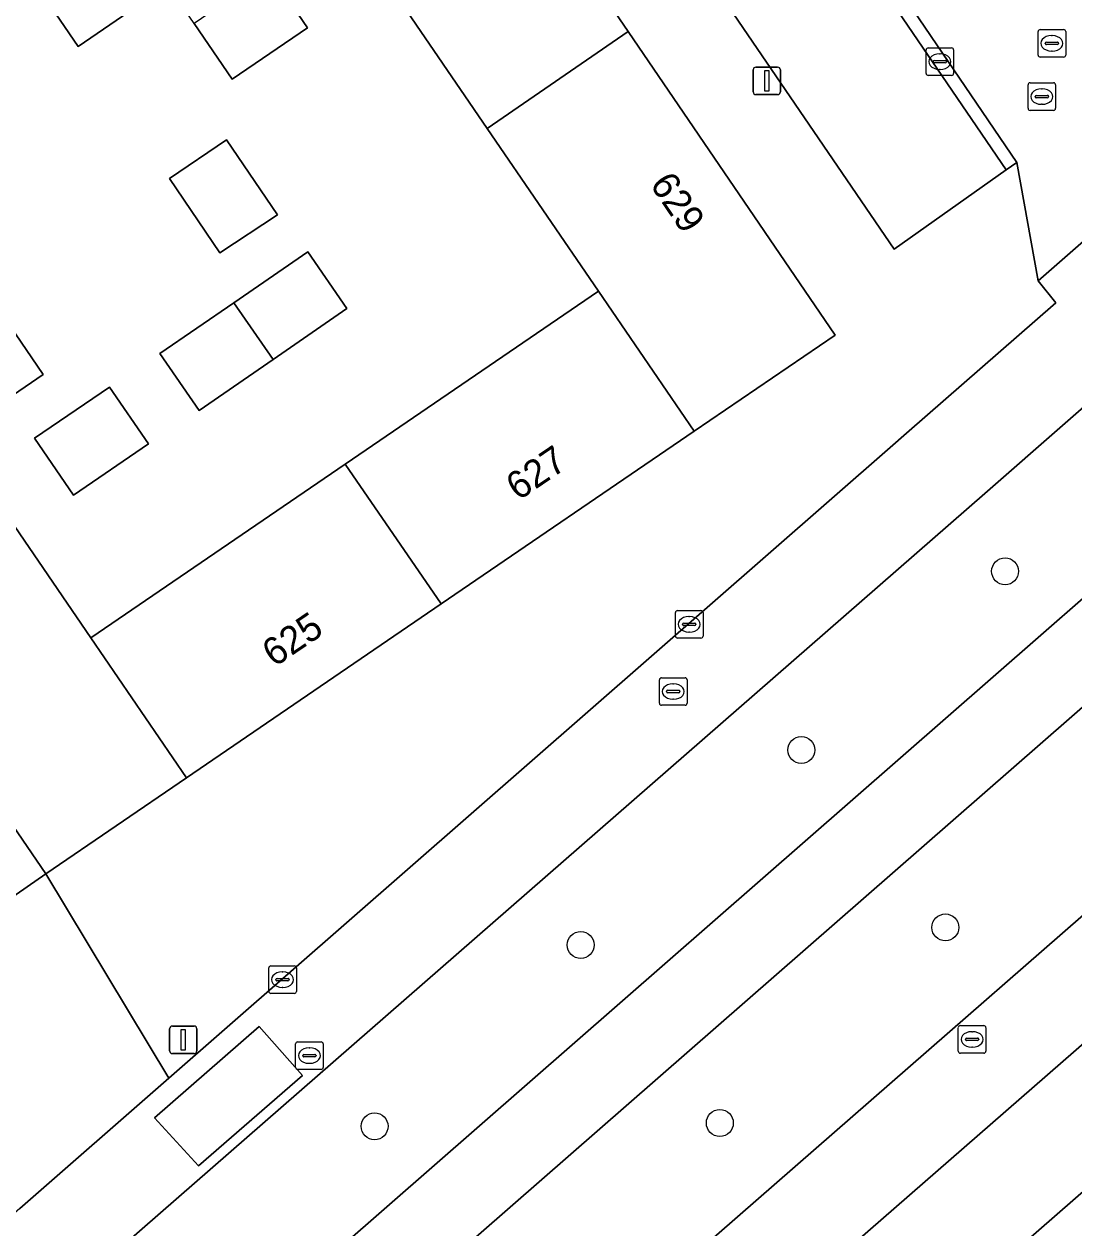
# Model space of a CAD drawing. Extents: x 155275 to 156265, y 382654 to 383635.
# Drawn here: x 155970.67 to 156008.77, y 383273.35 to 383317.06 of the extents above; entities that cross this region are included whole.
import ezdxf

# ---------------------------------------------------------------- set-up
doc = ezdxf.new("R2010")
doc.units = 0
for name, color, linetype in [('IMGEO_Berm_groen', 7, 'Continuous'), ('IMGEO_Boom', 7, 'Continuous'), ('IMGEO_Erf', 7, 'Continuous'), ('IMGEO_Fietspad_gesloten', 7, 'Continuous'), ('IMGEO_Groenvoorziening', 7, 'Continuous'), ('IMGEO_Kolk', 7, 'Continuous'), ('IMGEO_Lichtmast', 7, 'Continuous'), ('IMGEO_Pand', 7, 'Continuous'), ('IMGEO_Pand_nummerreeks', 7, 'Continuous'), ('IMGEO_Parkeervlak_open', 7, 'Continuous'), ('IMGEO_Rijbaan_lokaal_gesloten', 7, 'Continuous'), ('IMGEO_Rijbaan_lokaal_open', 7, 'Continuous'), ('IMGEO_Rioolput', 7, 'Continuous'), ('IMGEO_Voetpad_gesloten', 7, 'Continuous'), ('IMGEO_Voetpad_open', 7, 'Continuous')]:
    doc.layers.add(name, color=color, linetype=linetype)

msp = doc.modelspace()

# ---------------------------------------------------------------- linework, layer by layer
at = {"layer": 'IMGEO_Berm_groen'}
for points in [[(156057.515, 383339.177), (156056.914, 383339.98), (156056.503, 383340.188), (156055.107, 383340.105), (156053.12, 383339.783), (156051.186, 383339.241), (156050.472, 383338.881), (156047.828, 383337.031), (156044.212, 383333.905), (156005.535, 383300.011), (155948.156, 383249.945), (155937.002, 383240.244)], [(156059.369, 383336.222), (156053.682, 383331.24), (155982.947, 383269.426), (155953.598, 383243.702), (155937.788, 383229.844)], [(155935.716, 383232.066), (155951.621, 383245.97), (156051.579, 383333.37)], [(155946.609, 383230.157), (156053.445, 383323.434)]]:
    msp.add_lwpolyline(points, dxfattribs=at)
at = {"layer": 'IMGEO_Boom'}
for centre in [(156006.273, 383297.193), (155998.878, 383290.704), (156004.106, 383284.262), (155990.87, 383283.626), (155983.388, 383277.044), (155995.919, 383277.163)]:
    msp.add_circle(centre, 0.489, dxfattribs=at)
at = {"layer": 'IMGEO_Erf'}
for points in [[(155969.014, 383321.542), (155971.083, 383322.955), (155972.893, 383320.308), (155974.702, 383317.66), (155972.635, 383316.246), (155970.824, 383318.894)], [(155976.835, 383317.085), (155975.456, 383319.111), (155978.2, 383320.978), (155979.579, 383318.952), (155980.956, 383316.927), (155978.214, 383315.058)], [(155978.018, 383312.859), (155979.862, 383310.133), (155977.777, 383308.75), (155975.942, 383311.456)], [(155980.964, 383308.791), (155982.385, 383306.727), (155979.702, 383304.881), (155977.018, 383303.034), (155975.598, 383305.097), (155978.281, 383306.944)], [(155973.766, 383303.882), (155975.177, 383301.818), (155972.458, 383299.962), (155971.046, 383302.027)]]:
    msp.add_lwpolyline(points, close=True, dxfattribs=at)
msp.add_lwpolyline([(155967.923, 383309.376), (155971.363, 383304.34), (155968.083, 383302.097), (155973.089, 383294.777), (155982.317, 383301.082), (155991.512, 383307.364), (155987.474, 383313.273), (155982.319, 383320.816)], dxfattribs=at)
at = {"layer": 'IMGEO_Fietspad_gesloten'}
for points in [[(156057.458, 383338.499), (156051.579, 383333.37), (155951.621, 383245.97), (155935.716, 383232.066), (155937.788, 383229.844), (155953.598, 383243.702), (155982.947, 383269.426)], [(155982.947, 383269.426), (156053.682, 383331.24), (156059.369, 383336.222)]]:
    msp.add_lwpolyline(points, dxfattribs=at)
at = {"layer": 'IMGEO_Groenvoorziening'}
msp.add_lwpolyline([(155980.464, 383244.499), (156002.26, 383261.371), (156005.641, 383264.276), (156007.889, 383266.354), (156009.61, 383267.932), (156010.349, 383268.339), (156010.96, 383268.443), (156011.342, 383268.408), (156013.307, 383269.75), (156014.596, 383270.631), (156014.491, 383270.785), (156021, 383275.244), (156016.784, 383281.38), (155976.875, 383246.554)], dxfattribs=at)
at = {"layer": 'IMGEO_Kolk'}
for p, q in [((156003.404, 383315.269), (156003.404, 383316.121)), ((156003.479, 383316.195), (156004.331, 383316.195)), ((156003.892, 383315.975), (156003.917, 383315.975)), ((156004.405, 383316.121), (156004.405, 383315.269)), ((156003.663, 383315.689), (156003.663, 383315.701)), ((156004.101, 383315.652), (156003.703, 383315.652)), ((156003.706, 383315.738), (156004.104, 383315.738)), ((156004.147, 383315.701), (156004.147, 383315.689)), ((156004.331, 383315.195), (156003.479, 383315.195)), ((156003.915, 383315.415), (156003.89, 383315.415)), ((155994.308, 383294.84), (155994.308, 383295.692)), ((155994.383, 383295.766), (155995.235, 383295.766)), ((155994.796, 383295.546), (155994.821, 383295.546)), ((155995.309, 383295.692), (155995.309, 383294.84)), ((155994.567, 383295.26), (155994.567, 383295.272)), ((155995.005, 383295.223), (155994.607, 383295.223)), ((155994.61, 383295.309), (155995.008, 383295.309)), ((155994.819, 383294.986), (155994.794, 383294.986)), ((155995.051, 383295.272), (155995.051, 383295.26)), ((155995.235, 383294.766), (155994.383, 383294.766)), ((155979.547, 383281.941), (155979.547, 383282.793)), ((155979.622, 383282.867), (155980.474, 383282.867)), ((155980.548, 383282.793), (155980.548, 383281.941)), ((155979.806, 383282.361), (155979.806, 383282.373)), ((155980.244, 383282.324), (155979.846, 383282.324)), ((155979.849, 383282.41), (155980.247, 383282.41)), ((155980.035, 383282.647), (155980.06, 383282.647)), ((155980.29, 383282.373), (155980.29, 383282.361)), ((155980.474, 383281.867), (155979.622, 383281.867)), ((155980.058, 383282.087), (155980.033, 383282.087))]:
    msp.add_line(p, q, dxfattribs=at)
for points in [[(156003.404, 383315.269), (156003.404, 383316.121)], [(156003.479, 383316.195), (156004.331, 383316.195)], [(156004.405, 383316.121), (156004.405, 383315.269)], [(156004.331, 383315.195), (156003.479, 383315.195)], [(155994.308, 383294.84), (155994.308, 383295.692)], [(155994.383, 383295.766), (155995.235, 383295.766)], [(155995.309, 383295.692), (155995.309, 383294.84)], [(155995.235, 383294.766), (155994.383, 383294.766)], [(155979.547, 383281.941), (155979.547, 383282.793)], [(155979.622, 383282.867), (155980.474, 383282.867)], [(155980.548, 383282.793), (155980.548, 383281.941)], [(155980.474, 383281.867), (155979.622, 383281.867)]]:
    msp.add_lwpolyline(points, dxfattribs=at)
for centre, radius, start, end in [((156003.481, 383316.119), 0.0765, 91.552, 178.448), ((156003.481, 383316.119), 0.0765, 91.552, 178.448), ((156004.329, 383316.119), 0.0765, 1.552, 88.448), ((156004.329, 383316.119), 0.0765, 1.552, 88.448), ((156003.703, 383315.698), 0.0403, 85.8775, 175.7526), ((156003.7, 383315.688), 0.0366, 178.938, 274.7102), ((156004.104, 383315.695), 0.043, 264.8664, 352.4533), ((156004.108, 383315.7), 0.0386, 1.7309, 96.639), ((156003.481, 383315.271), 0.0765, 181.552, 268.448), ((156003.481, 383315.271), 0.0765, 181.552, 268.448), ((156004.329, 383315.271), 0.0765, 271.552, 358.448), ((156004.329, 383315.271), 0.0765, 271.552, 358.448), ((155994.385, 383295.69), 0.0765, 91.552, 178.448), ((155994.385, 383295.69), 0.0765, 91.552, 178.448), ((155995.233, 383295.69), 0.0765, 1.552, 88.448), ((155995.233, 383295.69), 0.0765, 1.552, 88.448), ((155994.607, 383295.269), 0.0403, 85.8775, 175.7526), ((155994.604, 383295.259), 0.0366, 178.938, 274.7102), ((155995.008, 383295.266), 0.043, 264.8664, 352.4533), ((155995.012, 383295.271), 0.0386, 1.7309, 96.639), ((155994.385, 383294.842), 0.0765, 181.552, 268.448), ((155994.385, 383294.842), 0.0765, 181.552, 268.448), ((155995.233, 383294.842), 0.0765, 271.552, 358.448), ((155995.233, 383294.842), 0.0765, 271.552, 358.448), ((155979.624, 383282.791), 0.0765, 91.552, 178.448), ((155979.624, 383282.791), 0.0765, 91.552, 178.448), ((155980.472, 383282.791), 0.0765, 1.552, 88.448), ((155980.472, 383282.791), 0.0765, 1.552, 88.448), ((155979.846, 383282.37), 0.0403, 85.8775, 175.7526), ((155979.843, 383282.36), 0.0366, 178.938, 274.7102), ((155980.247, 383282.367), 0.043, 264.8664, 352.4533), ((155980.251, 383282.372), 0.0386, 1.7309, 96.639), ((155979.624, 383281.943), 0.0765, 181.552, 268.448), ((155979.624, 383281.943), 0.0765, 181.552, 268.448), ((155980.472, 383281.943), 0.0765, 271.552, 358.448), ((155980.472, 383281.943), 0.0765, 271.552, 358.448)]:
    msp.add_arc(centre, radius, start, end, dxfattribs=at)
for centre, major_axis, ratio, start_param, end_param in [((156003.891, 383315.695), (-0.387, 0.002), 0.722429, 4.712389, 7.853982), ((156003.916, 383315.695), (-0.39, 0.002), 0.717154, 1.570796, 4.712389), ((155994.795, 383295.266), (-0.387, 0.002), 0.722429, 4.712389, 7.853982), ((155994.82, 383295.266), (-0.39, 0.002), 0.717154, 1.570796, 4.712389), ((155980.034, 383282.367), (-0.387, 0.002), 0.722429, 4.712389, 7.853982), ((155980.059, 383282.367), (-0.39, 0.002), 0.717154, 1.570796, 4.712389)]:
    msp.add_ellipse(centre, major_axis=major_axis, ratio=ratio, start_param=start_param, end_param=end_param, dxfattribs=at)
at = {"layer": 'IMGEO_Lichtmast'}
for p, q in [((155997.127, 383314.596), (155997.127, 383315.396)), ((155997.127, 383315.396), (155997.127, 383314.596)), ((155997.227, 383315.496), (155998.017, 383315.496)), ((155998.017, 383315.496), (155997.227, 383315.496)), ((155998.117, 383315.396), (155998.117, 383314.596)), ((155998.117, 383314.596), (155998.117, 383315.396)), ((155998.017, 383314.496), (155997.227, 383314.496)), ((155997.227, 383314.496), (155998.017, 383314.496)), ((155975.948, 383279.784), (155975.948, 383280.584)), ((155975.948, 383280.584), (155975.948, 383279.784)), ((155976.048, 383280.684), (155976.838, 383280.684)), ((155976.838, 383280.684), (155976.048, 383280.684)), ((155976.938, 383280.584), (155976.938, 383279.784)), ((155976.938, 383279.784), (155976.938, 383280.584)), ((155976.838, 383279.684), (155976.048, 383279.684)), ((155976.048, 383279.684), (155976.838, 383279.684))]:
    msp.add_line(p, q, dxfattribs=at)
for points in [[(155997.547, 383315.371), (155997.697, 383315.371), (155997.697, 383314.621), (155997.547, 383314.621), (155997.547, 383315.371)], [(155976.368, 383280.559), (155976.518, 383280.559), (155976.518, 383279.809), (155976.368, 383279.809), (155976.368, 383280.559)]]:
    msp.add_lwpolyline(points, dxfattribs=at)
for centre, start, end in [((155997.227, 383315.396), 90, 180), ((155997.227, 383315.396), 90, 180), ((155998.017, 383315.396), 0, 90), ((155998.017, 383315.396), 360, 90), ((155997.227, 383314.596), 180, 270), ((155997.227, 383314.596), 180, 270), ((155998.017, 383314.596), 270, 0), ((155998.017, 383314.596), 270, 0), ((155976.048, 383280.584), 90, 180), ((155976.048, 383280.584), 90, 180), ((155976.838, 383280.584), 0, 90), ((155976.838, 383280.584), 360, 90), ((155976.048, 383279.784), 180, 270), ((155976.048, 383279.784), 180, 270), ((155976.838, 383279.784), 270, 0), ((155976.838, 383279.784), 270, 0)]:
    msp.add_arc(centre, 0.1, start, end, dxfattribs=at)
at = {"layer": 'IMGEO_Pand'}
for points in [[(155987.455, 383324.311), (155982.319, 383320.816), (155987.474, 383313.273), (155992.587, 383316.792)], [(155972.893, 383320.308), (155970.824, 383318.894), (155972.635, 383316.246), (155974.702, 383317.66)], [(155979.579, 383318.952), (155976.835, 383317.085), (155978.214, 383315.058), (155980.956, 383316.927)], [(155992.587, 383316.792), (155987.474, 383313.273), (155991.512, 383307.364), (155994.991, 383302.274), (156000.111, 383305.769)], [(155978.018, 383312.859), (155975.942, 383311.456), (155977.777, 383308.75), (155979.862, 383310.133)], [(155971.363, 383304.34), (155967.923, 383309.376), (155959.534, 383303.647), (155962.979, 383298.607), (155968.083, 383302.097)], [(155980.964, 383308.791), (155978.281, 383306.944), (155979.702, 383304.881), (155982.385, 383306.727)], [(155994.991, 383302.274), (155991.512, 383307.364), (155982.317, 383301.082), (155985.81, 383296.007)], [(155979.702, 383304.881), (155978.281, 383306.944), (155975.598, 383305.097), (155977.018, 383303.034)], [(155971.046, 383302.027), (155972.458, 383299.962), (155975.177, 383301.818), (155973.766, 383303.882)], [(155973.089, 383294.777), (155968.083, 383302.097), (155962.979, 383298.607), (155971.454, 383286.207), (155976.564, 383289.695)], [(155985.81, 383296.007), (155982.317, 383301.082), (155973.089, 383294.777), (155976.564, 383289.695)]]:
    msp.add_lwpolyline(points, close=True, dxfattribs=at)
at = {"layer": 'IMGEO_Parkeervlak_open'}
msp.add_lwpolyline([(155999.357, 383321.986), (155995.214, 383319.199), (156002.248, 383308.886), (156006.31, 383311.767)], close=True, dxfattribs=at)
at = {"layer": 'IMGEO_Rijbaan_lokaal_gesloten'}
for points in [[(156044.212, 383333.905), (156047.828, 383337.031), (156045.433, 383339.61), (156037.02, 383332.253), (156034.148, 383329.741), (156031.424, 383327.359), (156030.742, 383328.123), (156023.168, 383321.513), (156023.865, 383320.715), (156015.69, 383313.548), (156015.009, 383314.336), (156007.467, 383307.738), (156008.12, 383306.942), (156002.698, 383302.212), (156002.101, 383301.691), (155975.918, 383278.787), (155970.509, 383274.055), (155962.933, 383267.457), (155961.175, 383265.928), (155960.371, 383265.229), (155945.85, 383252.589), (155936.216, 383244.222), (155920.936, 383230.952)], [(155937.002, 383240.244), (155948.156, 383249.945), (156005.535, 383300.011), (156044.212, 383333.905)], [(156027.362, 383295.937), (156035.618, 383303.154), (156043.17, 383309.756), (156044.682, 383311.079), (156055.778, 383320.815), (156059.687, 383324.238), (156057.298, 383326.814), (156053.445, 383323.434), (155946.609, 383230.157)], [(155931.235, 383212.255), (155934.492, 383214.969), (155943.067, 383222.447), (156014.334, 383284.597), (156016.28, 383286.278), (156019.756, 383289.346), (156027.362, 383295.937)]]:
    msp.add_lwpolyline(points, dxfattribs=at)
msp.add_lwpolyline([(155980.766, 383278.886), (155976.992, 383275.603), (155975.404, 383277.35), (155979.203, 383280.67)], close=True, dxfattribs=at)
at = {"layer": 'IMGEO_Rijbaan_lokaal_open'}
msp.add_lwpolyline([(155970.509, 383274.055), (155975.918, 383278.787), (155971.454, 383286.207), (155968.608, 383284.236)], dxfattribs=at)
msp.add_lwpolyline([(155976.992, 383275.603), (155980.766, 383278.886), (155979.203, 383280.67), (155975.404, 383277.35)], close=True, dxfattribs=at)
at = {"layer": 'IMGEO_Rioolput'}
for p, q in [((156007.546, 383316.859), (156008.398, 383316.859)), ((156007.471, 383315.933), (156007.471, 383316.785)), ((156007.773, 383316.402), (156008.171, 383316.402)), ((156007.959, 383316.639), (156007.984, 383316.639)), ((156008.472, 383316.785), (156008.472, 383315.933)), ((156007.73, 383316.353), (156007.73, 383316.365)), ((156008.168, 383316.316), (156007.77, 383316.316)), ((156007.982, 383316.079), (156007.957, 383316.079)), ((156008.214, 383316.365), (156008.214, 383316.353)), ((156008.398, 383315.859), (156007.546, 383315.859)), ((156007.104, 383314), (156007.104, 383314.852)), ((156007.179, 383314.926), (156008.031, 383314.926)), ((156007.592, 383314.706), (156007.617, 383314.706)), ((156008.105, 383314.852), (156008.105, 383314)), ((156007.363, 383314.42), (156007.363, 383314.432)), ((156007.801, 383314.383), (156007.403, 383314.383)), ((156007.406, 383314.469), (156007.804, 383314.469)), ((156007.847, 383314.432), (156007.847, 383314.42)), ((156008.031, 383313.926), (156007.179, 383313.926)), ((156007.615, 383314.146), (156007.59, 383314.146)), ((155993.728, 383292.402), (155993.728, 383293.254)), ((155993.803, 383293.328), (155994.655, 383293.328)), ((155994.729, 383293.254), (155994.729, 383292.402)), ((155993.987, 383292.822), (155993.987, 383292.834)), ((155994.03, 383292.871), (155994.428, 383292.871)), ((155994.216, 383293.108), (155994.241, 383293.108)), ((155994.471, 383292.834), (155994.471, 383292.822)), ((155994.425, 383292.785), (155994.027, 383292.785)), ((155994.239, 383292.548), (155994.214, 383292.548)), ((155994.655, 383292.328), (155993.803, 383292.328)), ((156004.574, 383279.772), (156004.574, 383280.624)), ((156004.649, 383280.698), (156005.501, 383280.698)), ((156005.575, 383280.624), (156005.575, 383279.772)), ((156004.833, 383280.192), (156004.833, 383280.204)), ((156005.271, 383280.155), (156004.873, 383280.155)), ((156004.876, 383280.241), (156005.274, 383280.241)), ((156005.062, 383280.478), (156005.087, 383280.478)), ((156005.317, 383280.204), (156005.317, 383280.192)), ((155980.521, 383279.183), (155980.521, 383280.035)), ((155980.596, 383280.109), (155981.448, 383280.109)), ((155981.009, 383279.889), (155981.034, 383279.889)), ((155981.522, 383280.035), (155981.522, 383279.183)), ((156005.501, 383279.698), (156004.649, 383279.698)), ((156005.085, 383279.918), (156005.06, 383279.918)), ((155980.78, 383279.603), (155980.78, 383279.615)), ((155981.218, 383279.566), (155980.82, 383279.566)), ((155980.823, 383279.652), (155981.221, 383279.652)), ((155981.032, 383279.329), (155981.007, 383279.329)), ((155981.264, 383279.615), (155981.264, 383279.603)), ((155981.448, 383279.109), (155980.596, 383279.109))]:
    msp.add_line(p, q, dxfattribs=at)
for points in [[(156007.546, 383316.859), (156008.398, 383316.859)], [(156007.471, 383315.933), (156007.471, 383316.785)], [(156008.472, 383316.785), (156008.472, 383315.933)], [(156008.398, 383315.859), (156007.546, 383315.859)], [(156007.104, 383314), (156007.104, 383314.852)], [(156007.179, 383314.926), (156008.031, 383314.926)], [(156008.105, 383314.852), (156008.105, 383314)], [(156008.031, 383313.926), (156007.179, 383313.926)], [(155993.728, 383292.402), (155993.728, 383293.254)], [(155993.803, 383293.328), (155994.655, 383293.328)], [(155994.729, 383293.254), (155994.729, 383292.402)], [(155994.655, 383292.328), (155993.803, 383292.328)], [(156004.574, 383279.772), (156004.574, 383280.624)], [(156004.649, 383280.698), (156005.501, 383280.698)], [(156005.575, 383280.624), (156005.575, 383279.772)], [(155980.521, 383279.183), (155980.521, 383280.035)], [(155980.596, 383280.109), (155981.448, 383280.109)], [(155981.522, 383280.035), (155981.522, 383279.183)], [(156005.501, 383279.698), (156004.649, 383279.698)], [(155981.448, 383279.109), (155980.596, 383279.109)]]:
    msp.add_lwpolyline(points, dxfattribs=at)
for centre, radius, start, end in [((156007.548, 383316.783), 0.0765, 91.552, 178.448), ((156007.548, 383316.783), 0.0765, 91.552, 178.448), ((156008.396, 383316.783), 0.0765, 1.552, 88.448), ((156008.396, 383316.783), 0.0765, 1.552, 88.448), ((156007.77, 383316.362), 0.0403, 85.8775, 175.7526), ((156008.175, 383316.364), 0.0386, 1.7309, 96.639), ((156007.767, 383316.352), 0.0366, 178.938, 274.7102), ((156008.171, 383316.359), 0.043, 264.8664, 352.4533), ((156007.548, 383315.935), 0.0765, 181.552, 268.448), ((156007.548, 383315.935), 0.0765, 181.552, 268.448), ((156008.396, 383315.935), 0.0765, 271.552, 358.448), ((156008.396, 383315.935), 0.0765, 271.552, 358.448), ((156007.181, 383314.85), 0.0765, 91.552, 178.448), ((156007.181, 383314.85), 0.0765, 91.552, 178.448), ((156008.029, 383314.85), 0.0765, 1.552, 88.448), ((156008.029, 383314.85), 0.0765, 1.552, 88.448), ((156007.403, 383314.429), 0.0403, 85.8775, 175.7526), ((156007.4, 383314.419), 0.0366, 178.938, 274.7102), ((156007.804, 383314.426), 0.043, 264.8664, 352.4533), ((156007.808, 383314.431), 0.0386, 1.7309, 96.639), ((156007.181, 383314.002), 0.0765, 181.552, 268.448), ((156007.181, 383314.002), 0.0765, 181.552, 268.448), ((156008.029, 383314.002), 0.0765, 271.552, 358.448), ((156008.029, 383314.002), 0.0765, 271.552, 358.448), ((155993.805, 383293.252), 0.0765, 91.552, 178.448), ((155993.805, 383293.252), 0.0765, 91.552, 178.448), ((155994.653, 383293.252), 0.0765, 1.552, 88.448), ((155994.653, 383293.252), 0.0765, 1.552, 88.448), ((155994.027, 383292.831), 0.0403, 85.8775, 175.7526), ((155994.024, 383292.821), 0.0366, 178.938, 274.7102), ((155994.428, 383292.828), 0.043, 264.8664, 352.4533), ((155994.432, 383292.833), 0.0386, 1.7309, 96.639), ((155993.805, 383292.404), 0.0765, 181.552, 268.448), ((155993.805, 383292.404), 0.0765, 181.552, 268.448), ((155994.653, 383292.404), 0.0765, 271.552, 358.448), ((155994.653, 383292.404), 0.0765, 271.552, 358.448), ((156004.651, 383280.622), 0.0765, 91.552, 178.448), ((156004.651, 383280.622), 0.0765, 91.552, 178.448), ((156005.499, 383280.622), 0.0765, 1.552, 88.448), ((156005.499, 383280.622), 0.0765, 1.552, 88.448), ((156004.873, 383280.201), 0.0403, 85.8775, 175.7526), ((156004.87, 383280.191), 0.0366, 178.938, 274.7102), ((156005.274, 383280.198), 0.043, 264.8664, 352.4533), ((156005.278, 383280.203), 0.0386, 1.7309, 96.639), ((155980.598, 383280.033), 0.0765, 91.552, 178.448), ((155980.598, 383280.033), 0.0765, 91.552, 178.448), ((155981.446, 383280.033), 0.0765, 1.552, 88.448), ((155981.446, 383280.033), 0.0765, 1.552, 88.448), ((156004.651, 383279.774), 0.0765, 181.552, 268.448), ((156004.651, 383279.774), 0.0765, 181.552, 268.448), ((156005.499, 383279.774), 0.0765, 271.552, 358.448), ((156005.499, 383279.774), 0.0765, 271.552, 358.448), ((155980.82, 383279.612), 0.0403, 85.8775, 175.7526), ((155980.817, 383279.602), 0.0366, 178.938, 274.7102), ((155981.221, 383279.609), 0.043, 264.8664, 352.4533), ((155981.225, 383279.614), 0.0386, 1.7309, 96.639), ((155980.598, 383279.185), 0.0765, 181.552, 268.448), ((155980.598, 383279.185), 0.0765, 181.552, 268.448), ((155981.446, 383279.185), 0.0765, 271.552, 358.448), ((155981.446, 383279.185), 0.0765, 271.552, 358.448)]:
    msp.add_arc(centre, radius, start, end, dxfattribs=at)
for centre, major_axis, ratio, start_param, end_param in [((156007.958, 383316.359), (-0.387, 0.002), 0.722429, 4.712389, 7.853982), ((156007.983, 383316.359), (-0.39, 0.002), 0.717154, 1.570796, 4.712389), ((156007.591, 383314.426), (-0.387, 0.002), 0.722429, 4.712389, 7.853982), ((156007.616, 383314.426), (-0.39, 0.002), 0.717154, 1.570796, 4.712389), ((155994.215, 383292.828), (-0.387, 0.002), 0.722429, 4.712389, 7.853982), ((155994.24, 383292.828), (-0.39, 0.002), 0.717154, 1.570796, 4.712389), ((156005.061, 383280.198), (-0.387, 0.002), 0.722429, 4.712389, 7.853982), ((156005.086, 383280.198), (-0.39, 0.002), 0.717154, 1.570796, 4.712389), ((155981.008, 383279.609), (-0.387, 0.002), 0.722429, 4.712389, 7.853982), ((155981.033, 383279.609), (-0.39, 0.002), 0.717154, 1.570796, 4.712389)]:
    msp.add_ellipse(centre, major_axis=major_axis, ratio=ratio, start_param=start_param, end_param=end_param, dxfattribs=at)
at = {"layer": 'IMGEO_Voetpad_gesloten'}
msp.add_lwpolyline([(155986.068, 383341.45), (155988.861, 383337.348), (155990.28, 383335.253), (155997.272, 383325.034), (155999.331, 383322.024), (155999.357, 383321.986), (156006.31, 383311.767), (156006.694, 383312.028), (155986.502, 383341.756)], close=True, dxfattribs=at)
at = {"layer": 'IMGEO_Voetpad_open'}
for points in [[(155994.144, 383346.892), (155986.502, 383341.756), (156006.694, 383312.028), (156007.467, 383307.738), (156015.009, 383314.336), (156015.69, 383313.548), (156023.865, 383320.715)], [(155987.455, 383324.311), (155992.587, 383316.792), (156000.111, 383305.769), (155994.991, 383302.274), (155985.81, 383296.007), (155976.564, 383289.695), (155971.454, 383286.207), (155975.918, 383278.787), (156002.101, 383301.691), (156002.698, 383302.212), (156008.12, 383306.942), (156007.467, 383307.738), (156006.694, 383312.028), (156006.31, 383311.767), (156002.248, 383308.886), (155995.214, 383319.199)], [(155968.608, 383284.236), (155971.454, 383286.207), (155962.979, 383298.607)]]:
    msp.add_lwpolyline(points, dxfattribs=at)
msp.add_lwpolyline([(156024.075, 383285.801), (156024.455, 383286.059), (156020.457, 383288.552), (156019.756, 383289.346), (156016.28, 383286.278), (156014.334, 383284.597), (155943.067, 383222.447), (155945.748, 383219.416), (155945.756, 383219.407), (155976.875, 383246.554), (156016.784, 383281.38), (156019.95, 383283.02)], close=True, dxfattribs=at)

# ---------------------------------------------------------------- texts
at = {"layer": 'IMGEO_Pand_nummerreeks'}
for s, rotation, p in [('629', 304.1194, (155993.356, 383311.238)), ('627', 34.1196, (155988.603, 383299.735)), ('625', 34.1196, (155979.752, 383293.693))]:
    msp.add_text(s, height=1, rotation=rotation, dxfattribs=at).set_placement(p)

doc.saveas('drawing.dxf')
